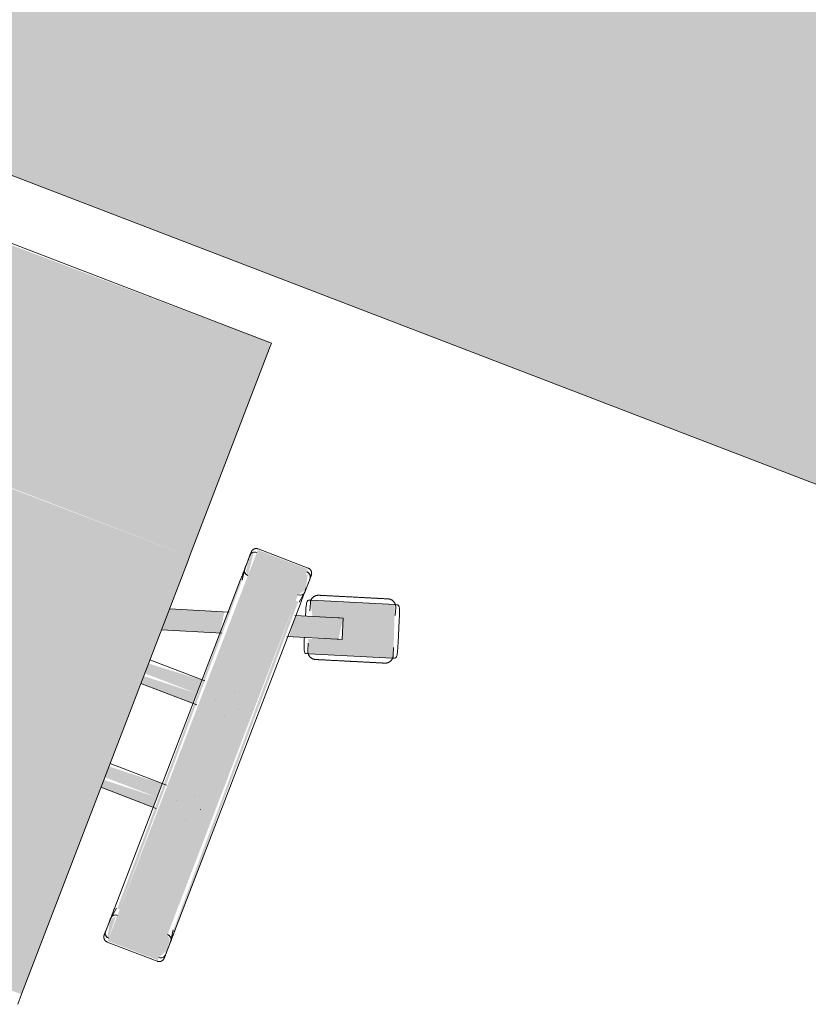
# Model space of a CAD drawing. Header units: millimetres. Extents: x -526411 to -400573, y 47353 to 130199.
# Tile 310 of 543: x -480118 to -479651, y 100014 to 100597. Entities that reach past the tile are written whole.
import ezdxf

# ---------------------------------------------------------------- set-up
doc = ezdxf.new("R2010")
doc.units = ezdxf.units.MM
doc.layers.add('I-FURN', color=30, linetype='Continuous', lineweight=18)

# ---------------------------------------------------------------- blocks, each defined once
blk = doc.blocks.new('80_KA_CE2_coupe werkplek 2P - Type 2-221680-3e Verdieping - Percelen telling LI')
at = {"layer": 'I-FURN'}
blk.add_hatch(color=122, dxfattribs=at).paths.add_polyline_path([(825, -853.43), (825, -53.43), (-825, -53.43), (-825, -853.43), (748.23, -853.43)], flags=0)
blk.add_line((-825, -853.43), (825, -853.43), dxfattribs=at)
blk = doc.blocks.new('82_3B_bureaustoel - directie vierkant - 82_3B_bureaustoel - directie vierkant-V30-3e Verdieping - Percelen telling LI')
at = {"layer": 'I-FURN'}
for points in [[(-203.2, 171.84), (-203.2, -103.38), (203.2, -103.38), (203.2, 171.84), (-202.59, 171.84)], [(-271.26, 124.06), (-271.26, 104), (-239.51, 104), (-239.51, 124.06), (-261.66, 124.06)], [(-274.44, 104), (-272.85, -104), (-271.26, -104), (-273.51, 104), (-274.33, 104)], [(-271.26, 104), (-271.26, -104), (-239.51, -104), (-239.51, 104)], [(-239.51, 104), (-237.27, -104), (-236.34, -102.78), (-237.93, 104), (-238.69, 104)], [(-236.34, 40.26), (-236.34, 34.13), (-203.2, 35.77), (-203.2, 40.26), (-228.66, 40.26)], [(-236.34, 34.13), (-236.34, 31.75), (-203.2, 31.75), (-203.2, 34.13), (-212.69, 34.13)], [(-236.34, 31.75), (-236.34, 25.62), (-203.2, 27.26), (-203.2, 31.75), (-211.78, 31.75)], [(-236.34, -25.62), (-236.34, -31.75), (-203.2, -30.11), (-203.2, -25.62), (-233.05, -25.62)], [(-236.34, -31.75), (-236.34, -34.13), (-203.2, -34.13), (-203.2, -31.75), (-230.69, -31.75)], [(-236.34, -34.13), (-236.34, -40.26), (-203.2, -38.03), (-203.2, -34.13), (-229.78, -34.13)], [(-271.26, -104), (-271.26, -124.06), (-239.51, -124.06), (-239.51, -104)], [(-203.2, -103.38), (-203.2, -106.04), (203.2, -104.71), (203.2, -103.38), (128.64, -103.38)], [(-203.2, -106.04), (-203.2, -238.17), (203.2, -238.17), (203.2, -106.04), (-196.99, -106.04)], [(-203.2, -238.17), (-202.02, -241.23), (203.2, -238.97), (203.2, -238.17), (-152.48, -238.17)]]:
    blk.add_hatch(color=122, dxfattribs=at).paths.add_polyline_path(points, flags=0)
h = blk.add_hatch(color=122, dxfattribs=at)
h.paths.add_polyline_path([(-271.26, 122.36), (-274.44, 116.48), (-273.53, 109.9), (-271.26, 108.21), (-271.26, 120.38)], flags=0)
h.paths.add_polyline_path([(-239.51, 122.36), (-238.79, 108.45), (-236.34, 112.11), (-238.5, 121.43)], flags=0)
h = blk.add_hatch(color=122, dxfattribs=at)
h.paths.add_polyline_path([(-302.36, -91.57), (-298.44, -103.65), (-274.44, -95.73), (-275.3, -82.77), (-281.78, -84.88)], flags=0)
h.paths.add_polyline_path([(-236.34, -70.11), (-234.13, -82.75), (-203.2, -72.7), (-203.2, -59.35), (-218.23, -64.23)], flags=0)
h = blk.add_hatch(color=122, dxfattribs=at)
h.paths.add_polyline_path([(-337.44, -92.95), (-326.92, -122.92), (-279.21, -107.41), (-283.82, -98.9), (-298.44, -103.65), (-302.36, -91.57), (-286.35, -85.42), (-289.73, -77.45), (-336.73, -92.72)], flags=0)
h.paths.add_polyline_path([(-305.1, -92.45), (-303.02, -91.78), (-301.17, -104.53)], flags=0)
h = blk.add_hatch(color=122, dxfattribs=at)
h.paths.add_polyline_path([(-271.26, -107.82), (-274.44, -112.11), (-272.28, -121.43), (-271.26, -120.38), (-271.26, -108.21)], flags=0)
h.paths.add_polyline_path([(-239.51, -107.78), (-237.91, -120.88), (-236.34, -119.44), (-237.54, -109.59)], flags=0)
for p, q in [((-203.2, 171.84), (-203.2, 178.18)), ((-203.2, -103.38), (-203.2, 171.84)), ((-239.51, 124.72), (-271.26, 124.72)), ((-274.44, 119.44), (-274.44, 110.74)), ((-236.34, 110.7), (-236.34, 119.44)), ((-274.44, 111.4), (-274.44, 110.74)), ((-236.34, 110.7), (-236.34, 111.36)), ((-274.41, 110.32), (-273.43, 104)), ((-236.37, 110.29), (-237.34, 104)), ((-274.44, 104), (-274.44, -104)), ((-236.34, -104), (-236.34, 104)), ((-256.56, 40.48), (-256.51, 40.48)), ((-203.2, 40.48), (-238.16, 40.48)), ((-262.93, 31.77), (-262.93, 31.75)), ((-247.85, 31.77), (-247.85, 31.81)), ((-256.52, 25.4), (-256.56, 25.4)), ((-239, 25.4), (-203.2, 25.4)), ((-256.56, -25.4), (-256.51, -25.4)), ((-203.2, -25.4), (-238.69, -25.4)), ((-262.93, -31.77), (-262.93, -31.81)), ((-247.85, -31.77), (-247.85, -31.75)), ((-256.52, -40.48), (-256.56, -40.48)), ((-237.93, -40.48), (-203.2, -40.48)), ((-237.27, -70.42), (-203.2, -59.35)), ((-203.2, -72.7), (-236.76, -83.61)), ((-336.73, -92.72), (-289.73, -77.45)), ((-289.73, -77.45), (-288.41, -77.02)), ((-287.2, -83.3), (-288.67, -78.77)), ((-302.36, -91.57), (-273.96, -82.34)), ((-338.05, -93.15), (-336.73, -92.72)), ((-305.1, -92.45), (-303.02, -91.78)), ((-305.1, -92.46), (-301.17, -104.53)), ((-303.02, -91.78), (-302.81, -91.71)), ((-302.53, -91.62), (-302.36, -91.57)), ((-336.82, -94.42), (-335.35, -98.95)), ((-273.99, -95.7), (-298.44, -103.65)), ((-336.71, -102.73), (-332.79, -114.81)), ((-336.71, -102.73), (-332.79, -114.81)), ((-299.1, -103.86), (-301.17, -104.53)), ((-298.44, -103.65), (-299.1, -103.86)), ((-279.84, -105.95), (-281.31, -101.42)), ((-274.41, -110.32), (-273.43, -104)), ((-236.37, -110.29), (-237.34, -104)), ((-203.2, -106.04), (-203.2, -103.38)), ((-279.92, -107.64), (-326.92, -122.92)), ((-278.6, -107.21), (-279.92, -107.64)), ((-274.44, -110.74), (-274.44, -119.44)), ((-274.44, -110.74), (-274.44, -111.4)), ((-236.34, -119.44), (-236.34, -110.7)), ((-236.34, -111.36), (-236.34, -110.7)), ((-203.2, -238.17), (-203.2, -106.04)), ((-329.46, -117.06), (-327.99, -121.59)), ((-326.92, -122.92), (-328.24, -123.34)), ((-271.26, -124.72), (-239.51, -124.72)), ((-203.2, -241.23), (-203.2, -238.17)), ((-203.2, -241.23), (203.2, -241.23))]:
    blk.add_line(p, q, dxfattribs=at)
at = {"layer": 'I-FURN', "flags": 128}
for points in [[(-274.44, 121.54), (-274.44, 121.67), (-274.43, 121.8), (-274.42, 121.92), (-274.4, 122.05), (-274.38, 122.17), (-274.35, 122.3), (-274.32, 122.42), (-274.28, 122.54), (-274.24, 122.66), (-274.19, 122.78), (-274.14, 122.9), (-274.08, 123.01), (-274.02, 123.12), (-273.95, 123.23), (-273.88, 123.34), (-273.81, 123.44), (-273.73, 123.54), (-273.65, 123.64), (-273.57, 123.73), (-273.48, 123.82), (-273.38, 123.91), (-273.29, 123.99), (-273.19, 124.07), (-273.08, 124.14), (-272.98, 124.22), (-272.87, 124.28), (-272.76, 124.34), (-272.65, 124.4), (-272.53, 124.45), (-272.41, 124.5), (-272.3, 124.55), (-272.17, 124.59), (-272.05, 124.62), (-271.93, 124.65), (-271.8, 124.67), (-271.68, 124.69), (-271.55, 124.71), (-271.43, 124.71), (-271.3, 124.72), (-271.26, 124.72)], [(-239.51, 124.72), (-239.39, 124.72), (-239.26, 124.71), (-239.13, 124.7), (-239.01, 124.68), (-238.88, 124.66), (-238.76, 124.63), (-238.64, 124.6), (-238.52, 124.56), (-238.4, 124.52), (-238.28, 124.47), (-238.16, 124.42), (-238.05, 124.36), (-237.94, 124.3), (-237.83, 124.23), (-237.72, 124.16), (-237.62, 124.09), (-237.52, 124.01), (-237.42, 123.93), (-237.33, 123.85), (-237.24, 123.76), (-237.15, 123.66), (-237.07, 123.57), (-236.99, 123.47), (-236.91, 123.36), (-236.84, 123.26), (-236.78, 123.15), (-236.71, 123.04), (-236.66, 122.93), (-236.6, 122.81), (-236.55, 122.69), (-236.51, 122.58), (-236.47, 122.45), (-236.44, 122.33), (-236.41, 122.21), (-236.39, 122.08), (-236.37, 121.96), (-236.35, 121.83), (-236.34, 121.71), (-236.34, 121.58), (-236.34, 121.54)], [(-274.44, 120.11), (-274.44, 120.37), (-274.44, 120.61), (-274.44, 120.83), (-274.44, 121.01), (-274.44, 121.17), (-274.44, 121.3), (-274.44, 121.4), (-274.44, 121.48), (-274.44, 121.52), (-274.44, 121.54)], [(-274.44, 121.54), (-274.44, 121.53), (-274.44, 121.49), (-274.44, 121.42), (-274.44, 121.32), (-274.44, 121.19), (-274.44, 121.04), (-274.44, 120.86), (-274.44, 120.65), (-274.44, 120.42), (-274.44, 120.16), (-274.44, 119.87), (-274.44, 119.56), (-274.44, 119.23), (-274.44, 118.86), (-274.44, 118.48), (-274.44, 118.07), (-274.44, 117.64), (-274.44, 117.19), (-274.44, 116.72), (-274.44, 116.22), (-274.44, 115.71), (-274.44, 115.18), (-274.44, 114.63), (-274.44, 114.06), (-274.44, 113.48), (-274.44, 112.88), (-274.44, 112.27), (-274.44, 111.64), (-274.44, 111.01), (-274.44, 110.36), (-274.44, 109.7), (-274.44, 109.03), (-274.44, 108.36), (-274.44, 107.67), (-274.44, 106.98), (-274.44, 106.29), (-274.44, 105.59), (-274.44, 104.89), (-274.44, 104.19), (-274.44, 104)], [(-236.34, 104), (-236.34, 104.7), (-236.34, 105.4), (-236.34, 106.1), (-236.34, 106.8), (-236.34, 107.49), (-236.34, 108.17), (-236.34, 108.85), (-236.34, 109.52), (-236.34, 110.18), (-236.34, 110.83), (-236.34, 111.47), (-236.34, 112.1), (-236.34, 112.72), (-236.34, 113.32), (-236.34, 113.91), (-236.34, 114.48), (-236.34, 115.03), (-236.34, 115.57), (-236.34, 116.09), (-236.34, 116.59), (-236.34, 117.06), (-236.34, 117.52), (-236.34, 117.96), (-236.34, 118.37), (-236.34, 118.76), (-236.34, 119.13), (-236.34, 119.47), (-236.34, 119.79), (-236.34, 120.08), (-236.34, 120.35), (-236.34, 120.59), (-236.34, 120.81), (-236.34, 121), (-236.34, 121.16), (-236.34, 121.29), (-236.34, 121.39), (-236.34, 121.47), (-236.34, 121.52), (-236.34, 121.54)], [(-236.34, 121.54), (-236.34, 121.53), (-236.34, 121.49), (-236.34, 121.42), (-236.34, 121.32), (-236.34, 121.19), (-236.34, 121.04), (-236.34, 120.86), (-236.34, 120.65), (-236.34, 120.42), (-236.34, 120.16), (-236.34, 120.11)], [(-314.22, -82.06), (-313.43, -81.81), (-312.65, -81.56), (-311.88, -81.3), (-311.1, -81.05), (-310.33, -80.8), (-309.57, -80.55), (-308.81, -80.31), (-308.07, -80.07), (-307.33, -79.83), (-306.6, -79.59), (-305.89, -79.36), (-305.19, -79.13), (-304.5, -78.91), (-303.83, -78.69), (-303.18, -78.48), (-302.54, -78.27), (-301.93, -78.07), (-301.33, -77.88), (-300.75, -77.69), (-300.19, -77.51), (-299.66, -77.34), (-299.15, -77.17), (-298.67, -77.01), (-298.2, -76.86), (-297.77, -76.72), (-297.36, -76.59), (-296.98, -76.46), (-296.62, -76.35), (-296.3, -76.24), (-296, -76.15), (-295.73, -76.06), (-295.49, -75.98), (-295.28, -75.91), (-295.1, -75.85), (-294.95, -75.81), (-294.84, -75.77), (-294.75, -75.74), (-294.7, -75.72), (-294.67, -75.71)], [(-294.67, -75.71), (-294.69, -75.72), (-294.73, -75.73), (-294.81, -75.76), (-294.92, -75.79), (-295.06, -75.84), (-295.23, -75.9), (-295.43, -75.96), (-295.66, -76.04), (-295.92, -76.12), (-296.21, -76.22), (-296.53, -76.32), (-296.88, -76.43), (-297.25, -76.55), (-297.66, -76.68), (-298.08, -76.82), (-298.54, -76.97), (-299.02, -77.13), (-299.52, -77.29), (-300.05, -77.46), (-300.6, -77.64), (-301.17, -77.83), (-301.76, -78.02), (-302.37, -78.22), (-303.01, -78.42), (-303.66, -78.63), (-304.32, -78.85), (-305, -79.07), (-305.7, -79.3), (-306.41, -79.53), (-307.13, -79.76), (-307.87, -80), (-308.61, -80.24), (-309.37, -80.49), (-310.13, -80.74), (-310.89, -80.99), (-311.67, -81.24), (-312.44, -81.49), (-313.22, -81.74), (-314, -82), (-314.22, -82.06)], [(-294.67, -75.71), (-294.49, -75.66), (-294.3, -75.61), (-294.12, -75.57), (-293.93, -75.54), (-293.74, -75.51), (-293.55, -75.49), (-293.36, -75.48), (-293.17, -75.48), (-292.98, -75.49), (-292.79, -75.5), (-292.6, -75.52), (-292.41, -75.55), (-292.23, -75.58), (-292.04, -75.62), (-291.86, -75.67), (-291.67, -75.73), (-291.49, -75.8), (-291.32, -75.87), (-291.14, -75.95), (-290.97, -76.03), (-290.81, -76.12), (-290.65, -76.22), (-290.49, -76.33), (-290.33, -76.44), (-290.18, -76.56), (-290.04, -76.68), (-289.9, -76.81), (-289.76, -76.95), (-289.63, -77.09), (-289.51, -77.23), (-289.39, -77.38), (-289.28, -77.53), (-289.18, -77.69), (-289.08, -77.86), (-288.99, -78.02), (-288.9, -78.19), (-288.82, -78.37), (-288.75, -78.54), (-288.69, -78.72), (-288.67, -78.77)], [(-314.22, -82.06), (-315, -82.32), (-315.78, -82.57), (-316.56, -82.82), (-317.33, -83.08), (-318.1, -83.33), (-318.86, -83.57), (-319.62, -83.82), (-320.36, -84.06), (-321.1, -84.3), (-321.83, -84.54), (-322.54, -84.77), (-323.24, -85), (-323.93, -85.22), (-324.6, -85.44), (-325.25, -85.65), (-325.89, -85.86), (-326.51, -86.06), (-327.1, -86.25), (-327.68, -86.44), (-328.24, -86.62), (-328.77, -86.79), (-329.28, -86.96), (-329.77, -87.12), (-330.23, -87.27), (-330.66, -87.41), (-331.07, -87.54), (-331.45, -87.67), (-331.81, -87.78), (-332.14, -87.89), (-332.43, -87.98), (-332.7, -88.07), (-332.94, -88.15), (-333.15, -88.22), (-333.33, -88.27), (-333.48, -88.32), (-333.59, -88.36), (-333.68, -88.39), (-333.74, -88.41), (-333.76, -88.41)], [(-333.76, -88.42), (-333.75, -88.41), (-333.7, -88.4), (-333.62, -88.37), (-333.51, -88.33), (-333.37, -88.29), (-333.2, -88.23), (-333, -88.17), (-332.77, -88.09), (-332.51, -88.01), (-332.22, -87.91), (-331.9, -87.81), (-331.55, -87.7), (-331.18, -87.58), (-330.78, -87.45), (-330.35, -87.31), (-329.89, -87.16), (-329.41, -87), (-328.91, -86.84), (-328.38, -86.67), (-327.83, -86.49), (-327.26, -86.3), (-326.67, -86.11), (-326.06, -85.91), (-325.43, -85.71), (-324.78, -85.5), (-324.11, -85.28), (-323.43, -85.06), (-322.73, -84.83), (-322.02, -84.6), (-321.3, -84.37), (-320.56, -84.13), (-319.82, -83.89), (-319.07, -83.64), (-318.31, -83.39), (-317.54, -83.14), (-316.77, -82.89), (-315.99, -82.64), (-315.21, -82.39), (-314.43, -82.13), (-314.22, -82.06)], [(-336.82, -94.42), (-336.87, -94.23), (-336.92, -94.05), (-336.96, -93.86), (-337, -93.68), (-337.02, -93.49), (-337.04, -93.3), (-337.05, -93.11), (-337.05, -92.92), (-337.05, -92.73), (-337.03, -92.54), (-337.01, -92.35), (-336.99, -92.16), (-336.95, -91.97), (-336.91, -91.79), (-336.86, -91.6), (-336.8, -91.42), (-336.74, -91.24), (-336.67, -91.06), (-336.59, -90.89), (-336.5, -90.72), (-336.41, -90.55), (-336.31, -90.39), (-336.2, -90.23), (-336.09, -90.08), (-335.98, -89.93), (-335.85, -89.78), (-335.72, -89.64), (-335.59, -89.51), (-335.45, -89.38), (-335.3, -89.26), (-335.15, -89.14), (-335, -89.03), (-334.84, -88.92), (-334.68, -88.82), (-334.51, -88.73), (-334.34, -88.65), (-334.17, -88.57), (-333.99, -88.5), (-333.81, -88.43), (-333.76, -88.42)], [(-274.44, -104), (-274.44, -104.7), (-274.44, -105.4), (-274.44, -106.1), (-274.44, -106.8), (-274.44, -107.49), (-274.44, -108.17), (-274.44, -108.85), (-274.44, -109.52), (-274.44, -110.18), (-274.44, -110.83), (-274.44, -111.47), (-274.44, -112.1), (-274.44, -112.72), (-274.44, -113.32), (-274.44, -113.91), (-274.44, -114.48), (-274.44, -115.03), (-274.44, -115.57), (-274.44, -116.09), (-274.44, -116.59), (-274.44, -117.06), (-274.44, -117.52), (-274.44, -117.96), (-274.44, -118.37), (-274.44, -118.76), (-274.44, -119.13), (-274.44, -119.47), (-274.44, -119.79), (-274.44, -120.08), (-274.44, -120.35), (-274.44, -120.59), (-274.44, -120.81), (-274.44, -121), (-274.44, -121.16), (-274.44, -121.29), (-274.44, -121.39), (-274.44, -121.47), (-274.44, -121.52), (-274.44, -121.54)], [(-236.34, -121.54), (-236.34, -121.53), (-236.34, -121.49), (-236.34, -121.42), (-236.34, -121.32), (-236.34, -121.19), (-236.34, -121.04), (-236.34, -120.86), (-236.34, -120.65), (-236.34, -120.42), (-236.34, -120.16), (-236.34, -119.87), (-236.34, -119.56), (-236.34, -119.23), (-236.34, -118.86), (-236.34, -118.48), (-236.34, -118.07), (-236.34, -117.64), (-236.34, -117.19), (-236.34, -116.72), (-236.34, -116.22), (-236.34, -115.71), (-236.34, -115.18), (-236.34, -114.63), (-236.34, -114.06), (-236.34, -113.48), (-236.34, -112.88), (-236.34, -112.27), (-236.34, -111.64), (-236.34, -111.01), (-236.34, -110.36), (-236.34, -109.7), (-236.34, -109.03), (-236.34, -108.36), (-236.34, -107.67), (-236.34, -106.98), (-236.34, -106.29), (-236.34, -105.59), (-236.34, -104.89), (-236.34, -104.19), (-236.34, -104)], [(-279.84, -105.95), (-279.78, -106.13), (-279.74, -106.31), (-279.7, -106.5), (-279.66, -106.69), (-279.64, -106.88), (-279.62, -107.07), (-279.61, -107.26), (-279.61, -107.45), (-279.61, -107.64), (-279.62, -107.83), (-279.64, -108.02), (-279.67, -108.21), (-279.71, -108.39), (-279.75, -108.58), (-279.8, -108.76), (-279.86, -108.94), (-279.92, -109.12), (-279.99, -109.3), (-280.07, -109.47), (-280.16, -109.64), (-280.25, -109.81), (-280.35, -109.97), (-280.45, -110.13), (-280.56, -110.29), (-280.68, -110.44), (-280.81, -110.58), (-280.94, -110.72), (-281.07, -110.86), (-281.21, -110.98), (-281.36, -111.11), (-281.51, -111.23), (-281.66, -111.34), (-281.82, -111.44), (-281.98, -111.54), (-282.15, -111.63), (-282.32, -111.72), (-282.49, -111.8), (-282.67, -111.87), (-282.85, -111.93), (-282.9, -111.95)], [(-302.44, -118.3), (-301.66, -118.05), (-300.88, -117.79), (-300.1, -117.54), (-299.33, -117.29), (-298.56, -117.04), (-297.8, -116.79), (-297.04, -116.54), (-296.29, -116.3), (-295.56, -116.06), (-294.83, -115.83), (-294.12, -115.59), (-293.42, -115.37), (-292.73, -115.14), (-292.06, -114.93), (-291.41, -114.71), (-290.77, -114.51), (-290.15, -114.31), (-289.55, -114.11), (-288.98, -113.92), (-288.42, -113.74), (-287.89, -113.57), (-287.38, -113.41), (-286.89, -113.25), (-286.43, -113.1), (-286, -112.96), (-285.59, -112.82), (-285.2, -112.7), (-284.85, -112.58), (-284.52, -112.48), (-284.22, -112.38), (-283.96, -112.29), (-283.72, -112.22), (-283.51, -112.15), (-283.33, -112.09), (-283.18, -112.04), (-283.06, -112), (-282.98, -111.98), (-282.92, -111.96), (-282.9, -111.95)], [(-282.9, -111.95), (-282.91, -111.95), (-282.96, -111.97), (-283.04, -111.99), (-283.15, -112.03), (-283.29, -112.08), (-283.46, -112.13), (-283.66, -112.2), (-283.89, -112.27), (-284.15, -112.36), (-284.44, -112.45), (-284.76, -112.55), (-285.11, -112.67), (-285.48, -112.79), (-285.88, -112.92), (-286.31, -113.06), (-286.76, -113.21), (-287.24, -113.36), (-287.75, -113.53), (-288.27, -113.7), (-288.82, -113.88), (-289.4, -114.06), (-289.99, -114.25), (-290.6, -114.45), (-291.23, -114.66), (-291.88, -114.87), (-292.55, -115.08), (-293.23, -115.31), (-293.93, -115.53), (-294.64, -115.76), (-295.36, -116), (-296.09, -116.24), (-296.84, -116.48), (-297.59, -116.72), (-298.35, -116.97), (-299.12, -117.22), (-299.89, -117.47), (-300.67, -117.72), (-301.45, -117.98), (-302.23, -118.23), (-302.44, -118.3)], [(-321.99, -124.65), (-322.17, -124.71), (-322.35, -124.75), (-322.54, -124.79), (-322.73, -124.83), (-322.92, -124.85), (-323.11, -124.87), (-323.3, -124.88), (-323.49, -124.88), (-323.68, -124.88), (-323.87, -124.87), (-324.06, -124.85), (-324.25, -124.82), (-324.43, -124.78), (-324.62, -124.74), (-324.8, -124.69), (-324.98, -124.63), (-325.16, -124.57), (-325.34, -124.5), (-325.51, -124.42), (-325.68, -124.33), (-325.85, -124.24), (-326.01, -124.14), (-326.17, -124.04), (-326.33, -123.92), (-326.48, -123.81), (-326.62, -123.68), (-326.76, -123.55), (-326.9, -123.42), (-327.02, -123.28), (-327.15, -123.13), (-327.27, -122.98), (-327.38, -122.83), (-327.48, -122.67), (-327.58, -122.51), (-327.67, -122.34), (-327.76, -122.17), (-327.84, -122), (-327.91, -121.82), (-327.97, -121.64), (-327.99, -121.59)], [(-302.44, -118.3), (-303.22, -118.55), (-304, -118.81), (-304.78, -119.06), (-305.56, -119.31), (-306.33, -119.56), (-307.09, -119.81), (-307.84, -120.05), (-308.59, -120.3), (-309.33, -120.54), (-310.05, -120.77), (-310.77, -121), (-311.47, -121.23), (-312.15, -121.46), (-312.82, -121.67), (-313.48, -121.89), (-314.11, -122.09), (-314.73, -122.29), (-315.33, -122.49), (-315.91, -122.68), (-316.46, -122.86), (-317, -123.03), (-317.51, -123.19), (-317.99, -123.35), (-318.45, -123.5), (-318.89, -123.64), (-319.3, -123.78), (-319.68, -123.9), (-320.04, -124.02), (-320.36, -124.12), (-320.66, -124.22), (-320.93, -124.31), (-321.17, -124.38), (-321.38, -124.45), (-321.56, -124.51), (-321.7, -124.56), (-321.82, -124.6), (-321.91, -124.62), (-321.96, -124.64), (-321.99, -124.65)], [(-321.99, -124.65), (-321.97, -124.65), (-321.93, -124.63), (-321.85, -124.6), (-321.74, -124.57), (-321.6, -124.52), (-321.43, -124.47), (-321.23, -124.4), (-321, -124.33), (-320.74, -124.24), (-320.45, -124.15), (-320.13, -124.05), (-319.78, -123.93), (-319.4, -123.81), (-319, -123.68), (-318.57, -123.54), (-318.12, -123.39), (-317.64, -123.24), (-317.14, -123.07), (-316.61, -122.9), (-316.06, -122.72), (-315.49, -122.54), (-314.9, -122.35), (-314.28, -122.15), (-313.65, -121.94), (-313, -121.73), (-312.34, -121.51), (-311.65, -121.29), (-310.96, -121.07), (-310.25, -120.84), (-309.52, -120.6), (-308.79, -120.36), (-308.05, -120.12), (-307.29, -119.88), (-306.53, -119.63), (-305.76, -119.38), (-304.99, -119.13), (-304.21, -118.88), (-303.43, -118.62), (-302.65, -118.37), (-302.44, -118.3)], [(-274.44, -121.54), (-274.44, -121.53), (-274.44, -121.49), (-274.44, -121.42), (-274.44, -121.32), (-274.44, -121.19), (-274.44, -121.04), (-274.44, -120.86), (-274.44, -120.65), (-274.44, -120.42), (-274.44, -120.16), (-274.44, -120.11)], [(-271.26, -124.72), (-271.39, -124.72), (-271.52, -124.71), (-271.64, -124.7), (-271.77, -124.68), (-271.89, -124.66), (-272.02, -124.63), (-272.14, -124.6), (-272.26, -124.56), (-272.38, -124.52), (-272.5, -124.47), (-272.62, -124.42), (-272.73, -124.36), (-272.84, -124.3), (-272.95, -124.23), (-273.06, -124.16), (-273.16, -124.09), (-273.26, -124.01), (-273.36, -123.93), (-273.45, -123.85), (-273.54, -123.76), (-273.63, -123.66), (-273.71, -123.57), (-273.79, -123.47), (-273.86, -123.36), (-273.94, -123.26), (-274, -123.15), (-274.06, -123.04), (-274.12, -122.93), (-274.17, -122.81), (-274.22, -122.69), (-274.27, -122.58), (-274.31, -122.45), (-274.34, -122.33), (-274.37, -122.21), (-274.39, -122.08), (-274.41, -121.96), (-274.43, -121.83), (-274.43, -121.71), (-274.44, -121.58), (-274.44, -121.54)], [(-236.34, -121.54), (-236.34, -121.67), (-236.35, -121.8), (-236.36, -121.92), (-236.38, -122.05), (-236.4, -122.17), (-236.43, -122.3), (-236.46, -122.42), (-236.5, -122.54), (-236.54, -122.66), (-236.59, -122.78), (-236.64, -122.9), (-236.7, -123.01), (-236.76, -123.12), (-236.82, -123.23), (-236.89, -123.34), (-236.97, -123.44), (-237.05, -123.54), (-237.13, -123.64), (-237.21, -123.73), (-237.3, -123.82), (-237.39, -123.91), (-237.49, -123.99), (-237.59, -124.07), (-237.69, -124.14), (-237.8, -124.22), (-237.91, -124.28), (-238.02, -124.34), (-238.13, -124.4), (-238.25, -124.45), (-238.36, -124.5), (-238.48, -124.55), (-238.6, -124.59), (-238.73, -124.62), (-238.85, -124.65), (-238.97, -124.67), (-239.1, -124.69), (-239.23, -124.71), (-239.35, -124.71), (-239.48, -124.72), (-239.51, -124.72)], [(-236.34, -120.11), (-236.34, -120.37), (-236.34, -120.61), (-236.34, -120.83), (-236.34, -121.01), (-236.34, -121.17), (-236.34, -121.3), (-236.34, -121.4), (-236.34, -121.48), (-236.34, -121.52), (-236.34, -121.54)]]:
    blk.add_lwpolyline(points, dxfattribs=at)
at = {"layer": 'I-FURN'}
for centre, major_axis, ratio, start_param, end_param in [((-271.26, 119.44), (3.17, 0), 0.918218, 1.570796, 3.141593), ((-271.26, 119.44), (-3.17, 0), 0.918252, 4.974188, 6.283185), ((-239.51, 119.44), (3.17, 0), 0.918218, 0, 1.570796), ((-239.51, 119.44), (3.17, 0), 0.918252, 0, 1.308997), ((-271.22, 110.74), (-3.22, 0), 0.918218, 0, 1.570796), ((-271.22, 110.74), (3.22, 0), 0.918252, 3.141593, 4.45059), ((-239.51, 110.7), (3.17, 0), 0.918218, 4.712389, 6.283185), ((-239.51, 110.7), (-3.17, 0), 0.918252, 1.832596, 3.141593), ((-271.22, -110.74), (3.22, 0), 0.918218, 1.58549, 3.141593), ((-271.22, -110.74), (-3.22, 0), 0.918252, 4.712389, 6.283185), ((-239.51, -110.7), (3.17, 0), 0.918218, 0, 1.570796), ((-239.51, -110.7), (3.17, 0), 0.918252, 0, 1.308997), ((-271.26, -119.44), (3.17, 0), 0.918218, 3.141593, 4.712389), ((-271.26, -119.44), (3.18, 0), 0.918252, 3.141593, 4.45059), ((-239.51, -119.44), (3.17, 0), 0.918218, 4.712389, 6.283185), ((-239.51, -119.44), (3.17, 0), 0.918252, 4.974188, 6.283185)]:
    blk.add_ellipse(centre, major_axis=major_axis, ratio=ratio, start_param=start_param, end_param=end_param, dxfattribs=at)
for points, knots in [([(-283.87, -85.56), (-284.32, -84.16), (-284.97, -82.13), (-285.8, -79.82), (-286.52, -78.19), (-287.37, -77.03), (-288.05, -76.9), (-288.41, -77.02)], [0, 0, 0, 0, 0.285714, 0.428571, 0.571429, 0.785714, 1, 1, 1, 1]), ([(-338.05, -93.15), (-338.53, -93.3), (-338.93, -93.9), (-338.84, -95.46), (-338.47, -97.2), (-337.71, -99.65), (-337.05, -101.68), (-336.71, -102.73)], [0, 0, 0, 0, 0.285714, 0.428571, 0.571429, 0.785714, 1, 1, 1, 1]), ([(-278.6, -107.21), (-278.31, -107.1), (-278, -106.83), (-277.81, -106.23), (-277.75, -105.5), (-277.94, -104.18), (-278.38, -102.56), (-278.79, -101.19), (-279.26, -99.72), (-279.66, -98.5), (-279.94, -97.64)], [0, 0, 0, 0, 0.166667, 0.25, 0.333333, 0.5, 0.666667, 0.75, 0.833333, 1, 1, 1, 1]), ([(-332.79, -114.81), (-332.51, -115.67), (-332.11, -116.89), (-331.62, -118.36), (-331.16, -119.71), (-330.56, -121.28), (-329.94, -122.45), (-329.46, -123.02), (-328.96, -123.39), (-328.55, -123.43), (-328.24, -123.34)], [0, 0, 0, 0, 0.166667, 0.25, 0.333333, 0.5, 0.666667, 0.75, 0.833333, 1, 1, 1, 1])]:
    blk.add_open_spline(points, degree=3, knots=knots, dxfattribs=at)

msp = doc.modelspace()

# ---------------------------------------------------------------- block references
at = {"layer": 'I-FURN'}
for name, p, rotation in [('80_KA_CE2_coupe werkplek 2P - Type 2-221680-3e Verdieping - Percelen telling LI', (-479825.68, 101304.96), 338.999999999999), ('82_3B_bureaustoel - directie vierkant - 82_3B_bureaustoel - directie vierkant-V30-3e Verdieping - Percelen telling LI', (-480245.45, 100253.26), 158.9999999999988)]:
    msp.add_blockref(name, p, dxfattribs=dict(at, rotation=rotation))

doc.saveas('drawing.dxf')
